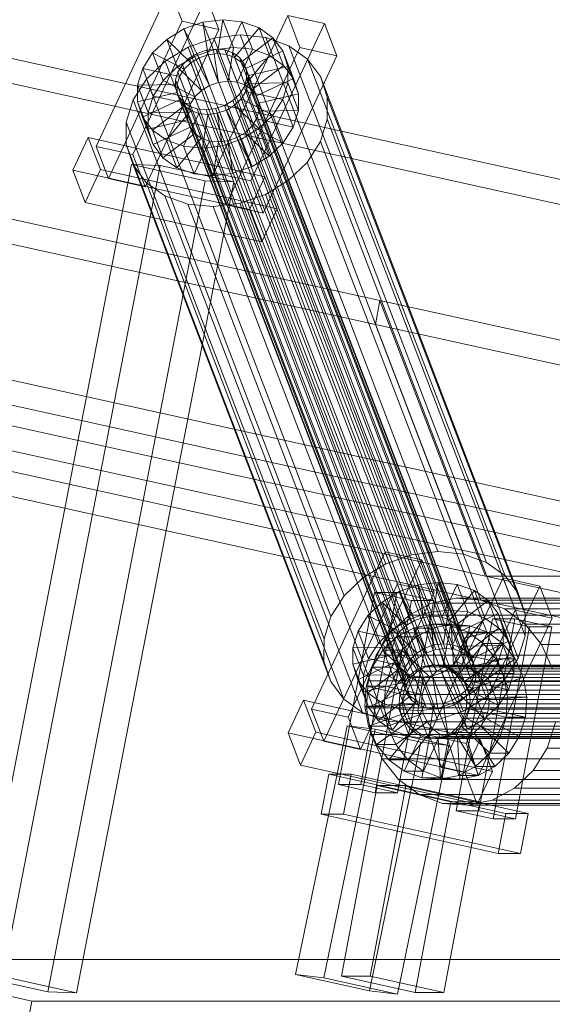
# Model space of a CAD drawing. Header units: millimetres. Extents: x -4738 to 65662, y -68080 to 6847.
# Tile 831 of 1056: x 19285 to 19415, y 2278 to 2519. Entities that reach past the tile are written whole.
import ezdxf

# ---------------------------------------------------------------- set-up
doc = ezdxf.new("R2010")
doc.units = ezdxf.units.MM
doc.layers.add('COTAS_P', color=1, linetype='Continuous', lineweight=0)
doc.layers.add('lateral_C10', color=7, linetype='Continuous', lineweight=0)
doc.dimstyles.new('R19_100', dxfattribs={"dimtxt": 250, "dimasz": 150, "dimexe": 150, "dimexo": 80, "dimgap": 100, "dimtad": 1, "dimtih": 1, "dimtoh": 1, "dimdsep": 46, "dimcen": 0.09, "dimadec": 0, "dimazin": 0, "dimtfac": 1, "dimtdec": 4, "dimtofl": 0, "dimtmove": 0, "dimatfit": 3, "dimfxl": 1, "dimtolj": 1, "dimtzin": 0, "dimarcsym": 0})

# ---------------------------------------------------------------- blocks, each defined once
blk = doc.blocks.new('DIM_R31_4')
at = {"layer": 'COTAS_P'}
for p, q in [((15248.37, 1279.09), (24311.82, 4109.09)), ((24311.82, 4109.09), (24155.23, 4107.34)), ((24311.82, 4109.09), (24182.05, 4021.43)), ((24580.07, 3250), (24311.82, 4109.09)), ((15248.37, 1279.09), (15378.14, 1366.76)), ((15248.37, 1279.09), (15404.97, 1280.85)), ((15516.62, 420), (15248.37, 1279.09))]:
    blk.add_line(p, q, dxfattribs=at)
blk.add_text('9495 P', height=250, rotation=17.3406, dxfattribs=at).set_placement((19750.29, 2789.55))

msp = doc.modelspace()

# ---------------------------------------------------------------- linework, layer by layer
at = {"layer": 'lateral_C10'}
for p, q in [((19373.178, 2449.878), (18967.236, 2539.411)), ((19145.65, 2539.411), (19551.593, 2449.878)), ((18966.137, 2533.531), (19372.079, 2443.998)), ((19550.494, 2443.998), (19144.551, 2533.531)), ((19321.756, 2526.092), (19303.716, 2487.577)), ((19324.767, 2518.222), (19321.756, 2526.092)), ((19312.729, 2485.572), (19330.77, 2524.087)), ((19330.77, 2524.087), (19333.781, 2516.218)), ((19350.601, 2519.677), (19332.56, 2481.161)), ((19353.611, 2511.807), (19350.601, 2519.677)), ((19350.601, 2519.677), (19359.615, 2517.672)), ((19306.726, 2479.707), (19324.767, 2518.222)), ((19333.781, 2516.218), (19315.74, 2477.702)), ((19320.995, 2513.786), (19325.195, 2516.338)), ((19333.781, 2516.218), (19324.767, 2518.222)), ((19325.195, 2516.338), (19329.877, 2517.972)), ((19325.195, 2516.338), (19328.912, 2509.247)), ((19327.776, 2509.593), (19325.195, 2516.338)), ((19329.877, 2517.972), (19334.721, 2518.577)), ((19329.877, 2517.972), (19331.129, 2510.021)), ((19332.458, 2511.227), (19329.877, 2517.972)), ((19334.721, 2518.577), (19333.424, 2510.307)), ((19337.302, 2511.831), (19334.721, 2518.577)), ((19334.721, 2518.577), (19339.397, 2518.11)), ((19339.397, 2518.11), (19335.639, 2510.086)), ((19343.586, 2516.605), (19337.623, 2509.373)), ((19341.978, 2511.365), (19339.397, 2518.11)), ((19339.397, 2518.11), (19343.586, 2516.605)), ((19341.574, 2479.157), (19359.615, 2517.672)), ((19346.167, 2509.859), (19343.586, 2516.605)), ((19343.586, 2516.605), (19347.004, 2514.163)), ((19359.615, 2517.672), (19362.625, 2509.802)), ((19326.258, 2511.883), (19332.517, 2514.067)), ((19332.517, 2514.067), (19338.992, 2514.875)), ((19380.9, 2387.593), (19332.517, 2514.067)), ((19338.992, 2514.875), (19345.243, 2514.252)), ((19387.375, 2388.401), (19338.992, 2514.875)), ((19347.004, 2514.163), (19339.242, 2508.216)), ((19345.243, 2514.252), (19350.844, 2512.239)), ((19393.626, 2387.777), (19345.243, 2514.252)), ((19349.584, 2507.418), (19347.004, 2514.163)), ((19347.004, 2514.163), (19349.416, 2510.951)), ((19317.561, 2510.49), (19320.995, 2513.786)), ((19320.642, 2508.471), (19326.258, 2511.883)), ((19320.995, 2513.786), (19326.922, 2508.038)), ((19323.575, 2507.041), (19320.995, 2513.786)), ((19374.641, 2385.408), (19326.258, 2511.883)), ((19330.699, 2511.145), (19332.994, 2511.431)), ((19337.302, 2511.831), (19332.458, 2511.227)), ((19332.994, 2511.431), (19335.209, 2511.21)), ((19389.118, 2364.721), (19332.994, 2511.431)), ((19335.57, 2473.292), (19353.611, 2511.807)), ((19336.004, 2503.562), (19337.302, 2511.831)), ((19341.978, 2511.365), (19337.302, 2511.831)), ((19350.844, 2512.239), (19355.412, 2508.975)), ((19399.227, 2385.765), (19350.844, 2512.239)), ((19362.625, 2509.802), (19353.611, 2511.807)), ((19315.13, 2506.674), (19317.561, 2510.49)), ((19317.561, 2510.49), (19325.295, 2506.476)), ((19320.142, 2503.744), (19317.561, 2510.49)), ((19327.776, 2509.593), (19323.575, 2507.041)), ((19324.865, 2507.601), (19326.492, 2509.162)), ((19326.492, 2509.162), (19328.481, 2510.371)), ((19382.616, 2362.452), (19326.492, 2509.162)), ((19328.912, 2509.247), (19326.922, 2508.038)), ((19332.458, 2511.227), (19327.776, 2509.593)), ((19331.492, 2502.502), (19327.776, 2509.593)), ((19328.481, 2510.371), (19330.699, 2511.145)), ((19384.606, 2363.661), (19328.481, 2510.371)), ((19331.129, 2510.021), (19328.912, 2509.247)), ((19328.912, 2509.247), (19331.492, 2502.502)), ((19386.824, 2364.435), (19330.699, 2511.145)), ((19333.424, 2510.307), (19331.129, 2510.021)), ((19331.129, 2510.021), (19333.71, 2503.275)), ((19333.71, 2503.275), (19332.458, 2511.227)), ((19333.424, 2510.307), (19336.004, 2503.562)), ((19335.639, 2510.086), (19333.424, 2510.307)), ((19335.209, 2511.21), (19337.193, 2510.497)), ((19391.333, 2364.5), (19335.209, 2511.21)), ((19335.639, 2510.086), (19338.219, 2503.341)), ((19337.623, 2509.373), (19335.639, 2510.086)), ((19337.193, 2510.497), (19338.812, 2509.341)), ((19393.317, 2363.787), (19337.193, 2510.497)), ((19337.623, 2509.373), (19340.203, 2502.628)), ((19339.242, 2508.216), (19337.623, 2509.373)), ((19338.219, 2503.341), (19341.978, 2511.365)), ((19338.812, 2509.341), (19339.954, 2507.819)), ((19394.936, 2362.63), (19338.812, 2509.341)), ((19340.203, 2502.628), (19346.167, 2509.859)), ((19349.416, 2510.951), (19340.384, 2506.695)), ((19346.167, 2509.859), (19341.978, 2511.365)), ((19362.625, 2509.802), (19344.584, 2471.287)), ((19349.584, 2507.418), (19346.167, 2509.859)), ((19351.996, 2504.206), (19349.416, 2510.951)), ((19349.416, 2510.951), (19350.658, 2507.189)), ((19355.412, 2508.975), (19358.636, 2504.682)), ((19403.795, 2382.501), (19355.412, 2508.975)), ((19313.865, 2502.598), (19315.13, 2506.674)), ((19324.144, 2504.669), (19315.13, 2506.674)), ((19315.13, 2506.674), (19317.71, 2499.928)), ((19316.052, 2504.064), (19320.642, 2508.471)), ((19323.575, 2507.041), (19320.142, 2503.744)), ((19369.025, 2381.997), (19320.642, 2508.471)), ((19329.502, 2501.293), (19323.575, 2507.041)), ((19323.713, 2505.793), (19324.865, 2507.601)), ((19380.99, 2360.89), (19324.865, 2507.601)), ((19326.922, 2508.038), (19325.295, 2506.476)), ((19326.922, 2508.038), (19329.502, 2501.293)), ((19339.242, 2508.216), (19341.822, 2501.471)), ((19340.384, 2506.695), (19339.242, 2508.216)), ((19339.954, 2507.819), (19340.543, 2506.037)), ((19396.079, 2361.109), (19339.954, 2507.819)), ((19340.384, 2506.695), (19342.965, 2499.95)), ((19340.973, 2504.913), (19340.384, 2506.695)), ((19350.658, 2507.189), (19340.973, 2504.913)), ((19341.822, 2501.471), (19349.584, 2507.418)), ((19351.996, 2504.206), (19349.584, 2507.418)), ((19350.658, 2507.189), (19350.647, 2503.131)), ((19353.239, 2500.443), (19350.658, 2507.189)), ((19323.114, 2503.863), (19323.713, 2505.793)), ((19324.144, 2504.669), (19323.544, 2502.738)), ((19323.713, 2505.793), (19379.838, 2359.083)), ((19325.295, 2506.476), (19324.144, 2504.669)), ((19326.724, 2497.924), (19324.144, 2504.669)), ((19325.295, 2506.476), (19327.876, 2499.731)), ((19340.543, 2506.037), (19340.537, 2504.115)), ((19396.667, 2359.327), (19340.543, 2506.037)), ((19340.968, 2502.991), (19340.973, 2504.913)), ((19340.973, 2504.913), (19343.553, 2498.167)), ((19342.965, 2499.95), (19351.996, 2504.206)), ((19353.239, 2500.443), (19351.996, 2504.206)), ((19358.636, 2504.682), (19360.298, 2499.651)), ((19407.019, 2378.207), (19358.636, 2504.682)), ((19312.801, 2498.963), (19316.052, 2504.064)), ((19313.854, 2498.541), (19313.865, 2502.598)), ((19313.865, 2502.598), (19323.544, 2502.738)), ((19316.445, 2495.853), (19313.865, 2502.598)), ((19364.435, 2377.59), (19316.052, 2504.064)), ((19320.142, 2503.744), (19317.71, 2499.928)), ((19327.876, 2499.731), (19320.142, 2503.744)), ((19323.109, 2501.941), (19323.114, 2503.863)), ((19323.698, 2500.158), (19323.109, 2501.941)), ((19379.233, 2355.23), (19323.109, 2501.941)), ((19379.239, 2357.152), (19323.114, 2503.863)), ((19323.544, 2502.738), (19323.539, 2500.816)), ((19323.544, 2502.738), (19326.125, 2495.993)), ((19329.502, 2501.293), (19331.492, 2502.502)), ((19331.492, 2502.502), (19333.71, 2503.275)), ((19333.71, 2503.275), (19336.004, 2503.562)), ((19336.004, 2503.562), (19338.219, 2503.341)), ((19338.219, 2503.341), (19340.203, 2502.628)), ((19339.938, 2502.184), (19338.786, 2500.377)), ((19340.537, 2504.115), (19339.938, 2502.184)), ((19396.063, 2355.474), (19339.938, 2502.184)), ((19340.203, 2502.628), (19341.822, 2501.471)), ((19340.368, 2501.06), (19340.968, 2502.991)), ((19396.662, 2357.405), (19340.537, 2504.115)), ((19350.647, 2503.131), (19340.968, 2502.991)), ((19340.968, 2502.991), (19343.548, 2496.246)), ((19350.647, 2503.131), (19349.382, 2499.056)), ((19353.227, 2496.386), (19350.647, 2503.131)), ((19313.854, 2498.541), (19323.539, 2500.816)), ((19317.71, 2499.928), (19316.445, 2495.853)), ((19317.71, 2499.928), (19326.724, 2497.924)), ((19323.539, 2500.816), (19324.128, 2499.034)), ((19323.539, 2500.816), (19326.119, 2494.071)), ((19324.84, 2498.637), (19323.698, 2500.158)), ((19379.822, 2353.448), (19323.698, 2500.158)), ((19326.724, 2497.924), (19327.876, 2499.731)), ((19327.876, 2499.731), (19329.502, 2501.293)), ((19338.786, 2500.377), (19337.16, 2498.815)), ((19394.911, 2353.666), (19338.786, 2500.377)), ((19339.217, 2499.253), (19340.368, 2501.06)), ((19349.382, 2499.056), (19340.368, 2501.06)), ((19340.368, 2501.06), (19342.949, 2494.315)), ((19341.822, 2501.471), (19342.965, 2499.95)), ((19342.965, 2499.95), (19343.553, 2498.167)), ((19343.553, 2498.167), (19353.239, 2500.443)), ((19353.227, 2496.386), (19353.239, 2500.443)), ((19360.298, 2499.651), (19360.282, 2494.227)), ((19408.681, 2373.177), (19360.298, 2499.651)), ((19311.111, 2493.514), (19312.801, 2498.963)), ((19312.801, 2498.963), (19361.184, 2372.488)), ((19315.096, 2494.778), (19313.854, 2498.541)), ((19316.434, 2491.795), (19313.854, 2498.541)), ((19315.096, 2494.778), (19324.128, 2499.034)), ((19317.508, 2491.566), (19325.27, 2497.513)), ((19324.128, 2499.034), (19325.27, 2497.513)), ((19324.128, 2499.034), (19326.708, 2492.289)), ((19326.459, 2497.48), (19324.84, 2498.637)), ((19380.965, 2351.926), (19324.84, 2498.637)), ((19325.27, 2497.513), (19326.889, 2496.356)), ((19325.27, 2497.513), (19327.851, 2490.767)), ((19326.125, 2495.993), (19326.724, 2497.924)), ((19328.443, 2496.767), (19326.459, 2497.48)), ((19382.583, 2350.77), (19326.459, 2497.48)), ((19335.17, 2497.607), (19332.953, 2496.833)), ((19337.16, 2498.815), (19335.17, 2497.607)), ((19391.295, 2350.896), (19335.17, 2497.607)), ((19335.6, 2496.482), (19337.59, 2497.691)), ((19393.285, 2352.105), (19337.16, 2498.815)), ((19337.59, 2497.691), (19339.217, 2499.253)), ((19343.517, 2491.943), (19337.59, 2497.691)), ((19337.59, 2497.691), (19340.171, 2490.946)), ((19346.95, 2495.239), (19339.217, 2499.253)), ((19339.217, 2499.253), (19341.797, 2492.507)), ((19343.553, 2498.167), (19343.548, 2496.246)), ((19349.382, 2499.056), (19346.95, 2495.239)), ((19351.963, 2492.31), (19349.382, 2499.056)), ((19317.508, 2491.566), (19315.096, 2494.778)), ((19317.677, 2488.032), (19315.096, 2494.778)), ((19316.445, 2495.853), (19316.434, 2491.795)), ((19326.125, 2495.993), (19316.445, 2495.853)), ((19320.926, 2489.124), (19326.889, 2496.356)), ((19325.115, 2487.619), (19328.873, 2495.643)), ((19326.119, 2494.071), (19326.125, 2495.993)), ((19326.889, 2496.356), (19328.873, 2495.643)), ((19326.889, 2496.356), (19329.469, 2489.611)), ((19330.658, 2496.546), (19328.443, 2496.767)), ((19384.568, 2350.057), (19328.443, 2496.767)), ((19328.873, 2495.643), (19331.088, 2495.422)), ((19328.873, 2495.643), (19331.454, 2488.898)), ((19329.791, 2487.153), (19331.088, 2495.422)), ((19332.953, 2496.833), (19330.658, 2496.546)), ((19386.783, 2349.836), (19330.658, 2496.546)), ((19331.088, 2495.422), (19333.383, 2495.708)), ((19331.088, 2495.422), (19333.669, 2488.677)), ((19389.077, 2350.122), (19332.953, 2496.833)), ((19333.383, 2495.708), (19335.6, 2496.482)), ((19334.635, 2487.757), (19333.383, 2495.708)), ((19333.383, 2495.708), (19335.963, 2488.963)), ((19339.317, 2489.391), (19335.6, 2496.482)), ((19335.6, 2496.482), (19338.181, 2489.737)), ((19343.548, 2496.246), (19342.949, 2494.315)), ((19346.95, 2495.239), (19343.517, 2491.943)), ((19343.548, 2496.246), (19353.227, 2496.386)), ((19349.531, 2488.494), (19346.95, 2495.239)), ((19351.963, 2492.31), (19353.227, 2496.386)), ((19311.095, 2488.09), (19311.111, 2493.514)), ((19359.494, 2367.04), (19311.111, 2493.514)), ((19326.119, 2494.071), (19316.434, 2491.795)), ((19326.708, 2492.289), (19317.677, 2488.032)), ((19326.708, 2492.289), (19326.119, 2494.071)), ((19327.851, 2490.767), (19326.708, 2492.289)), ((19341.797, 2492.507), (19340.171, 2490.946)), ((19342.949, 2494.315), (19341.797, 2492.507)), ((19341.797, 2492.507), (19349.531, 2488.494)), ((19342.949, 2494.315), (19351.963, 2492.31)), ((19349.531, 2488.494), (19351.963, 2492.31)), ((19360.282, 2494.227), (19358.592, 2488.779)), ((19408.666, 2367.753), (19360.282, 2494.227)), ((19301.763, 2489.783), (19298.005, 2481.759)), ((19304.774, 2481.913), (19301.763, 2489.783)), ((19301.763, 2489.783), (19345.03, 2480.16)), ((19316.434, 2491.795), (19317.677, 2488.032)), ((19320.926, 2489.124), (19317.508, 2491.566)), ((19320.089, 2484.821), (19317.508, 2491.566)), ((19327.851, 2490.767), (19320.089, 2484.821)), ((19329.469, 2489.611), (19327.851, 2490.767)), ((19338.181, 2489.737), (19335.963, 2488.963)), ((19340.171, 2490.946), (19338.181, 2489.737)), ((19338.181, 2489.737), (19341.897, 2482.646)), ((19343.517, 2491.943), (19339.317, 2489.391)), ((19340.171, 2490.946), (19346.098, 2485.198)), ((19346.098, 2485.198), (19343.517, 2491.943)), ((19312.729, 2485.572), (19303.716, 2487.577)), ((19303.716, 2487.577), (19306.726, 2479.707)), ((19312.757, 2483.06), (19311.095, 2488.09)), ((19359.479, 2361.616), (19311.095, 2488.09)), ((19317.677, 2488.032), (19320.089, 2484.821)), ((19325.115, 2487.619), (19320.926, 2489.124)), ((19323.506, 2482.379), (19320.926, 2489.124)), ((19329.469, 2489.611), (19323.506, 2482.379)), ((19329.791, 2487.153), (19325.115, 2487.619)), ((19327.695, 2480.874), (19325.115, 2487.619)), ((19331.454, 2488.898), (19327.695, 2480.874)), ((19331.454, 2488.898), (19329.469, 2489.611)), ((19334.635, 2487.757), (19329.791, 2487.153)), ((19333.669, 2488.677), (19331.454, 2488.898)), ((19333.669, 2488.677), (19332.371, 2480.407)), ((19335.963, 2488.963), (19333.669, 2488.677)), ((19339.317, 2489.391), (19334.635, 2487.757)), ((19337.215, 2481.012), (19334.635, 2487.757)), ((19335.963, 2488.963), (19337.215, 2481.012)), ((19341.897, 2482.646), (19339.317, 2489.391)), ((19346.098, 2485.198), (19349.531, 2488.494)), ((19358.592, 2488.779), (19355.341, 2483.677)), ((19406.975, 2362.304), (19358.592, 2488.779)), ((19315.74, 2477.702), (19312.729, 2485.572)), ((19332.371, 2480.407), (19329.791, 2487.153)), ((19341.897, 2482.646), (19346.098, 2485.198)), ((19312.391, 2483.166), (19273.877, 2284.666)), ((19280.863, 2284.416), (19319.376, 2482.917)), ((19312.391, 2483.166), (19330.427, 2479.157)), ((19319.376, 2482.917), (19312.391, 2483.166)), ((19315.981, 2478.767), (19312.757, 2483.06)), ((19361.14, 2356.585), (19312.757, 2483.06)), ((19337.413, 2478.907), (19319.376, 2482.917)), ((19320.089, 2484.821), (19323.506, 2482.379)), ((19337.215, 2481.012), (19341.897, 2482.646)), ((19355.341, 2483.677), (19350.751, 2479.27)), ((19403.724, 2357.203), (19355.341, 2483.677)), ((19341.271, 2472.136), (19298.005, 2481.759)), ((19298.005, 2481.759), (19301.015, 2473.889)), ((19301.015, 2473.889), (19304.774, 2481.913)), ((19348.04, 2472.291), (19304.774, 2481.913)), ((19323.506, 2482.379), (19327.695, 2480.874)), ((19327.695, 2480.874), (19332.371, 2480.407)), ((19332.371, 2480.407), (19337.215, 2481.012)), ((19341.574, 2479.157), (19332.56, 2481.161)), ((19332.56, 2481.161), (19335.57, 2473.292)), ((19341.271, 2472.136), (19345.03, 2480.16)), ((19345.03, 2480.16), (19348.04, 2472.291)), ((19291.913, 2280.656), (19330.427, 2479.157)), ((19298.899, 2280.406), (19337.413, 2478.907)), ((19306.726, 2479.707), (19315.74, 2477.702)), ((19320.55, 2475.502), (19315.981, 2478.767)), ((19364.364, 2352.292), (19315.981, 2478.767)), ((19330.427, 2479.157), (19337.413, 2478.907)), ((19344.584, 2471.287), (19341.574, 2479.157)), ((19350.751, 2479.27), (19345.135, 2475.859)), ((19399.134, 2352.796), (19350.751, 2479.27)), ((19326.15, 2473.49), (19320.55, 2475.502)), ((19368.933, 2349.028), (19320.55, 2475.502)), ((19345.135, 2475.859), (19338.877, 2473.674)), ((19393.519, 2349.384), (19345.135, 2475.859)), ((19301.015, 2473.889), (19344.282, 2464.267)), ((19332.401, 2472.866), (19326.15, 2473.49)), ((19374.533, 2347.015), (19326.15, 2473.49)), ((19338.877, 2473.674), (19332.401, 2472.866)), ((19380.784, 2346.392), (19332.401, 2472.866)), ((19335.57, 2473.292), (19344.584, 2471.287)), ((19387.26, 2347.2), (19338.877, 2473.674)), ((19398.983, 2382.425), (18993.04, 2471.958)), ((19449.78, 2382.425), (19043.837, 2471.958)), ((19500.577, 2382.425), (19094.635, 2471.958)), ((19344.282, 2464.267), (19341.271, 2472.136)), ((19348.04, 2472.291), (19344.282, 2464.267)), ((18991.941, 2466.078), (19397.884, 2376.545)), ((19042.738, 2466.078), (19448.681, 2376.545)), ((19093.536, 2466.078), (19499.478, 2376.545)), ((19373.178, 2449.878), (19372.079, 2443.998)), ((19779.121, 2360.345), (19373.178, 2449.878)), ((19373.178, 2449.878), (19398.983, 2382.425)), ((19397.884, 2376.545), (19372.079, 2443.998)), ((19372.079, 2443.998), (19778.022, 2354.465)), ((19374.44, 2388.375), (19356.399, 2349.86)), ((19365.413, 2347.855), (19383.454, 2386.37)), ((19377.451, 2380.506), (19374.44, 2388.375)), ((19374.44, 2388.375), (19383.454, 2386.37)), ((19380.9, 2387.593), (19374.641, 2385.408)), ((19387.375, 2388.401), (19380.9, 2387.593)), ((19383.454, 2386.37), (19386.465, 2378.501)), ((19393.626, 2387.777), (19387.375, 2388.401)), ((19399.227, 2385.765), (19393.626, 2387.777)), ((19374.641, 2385.408), (19369.025, 2381.997)), ((19403.795, 2382.501), (19399.227, 2385.765)), ((19369.025, 2381.997), (19364.435, 2377.59)), ((19403.285, 2381.96), (19385.244, 2343.445)), ((19804.925, 2292.892), (19398.983, 2382.425)), ((19398.983, 2382.425), (19449.78, 2382.425)), ((19406.295, 2374.09), (19403.285, 2381.96)), ((19403.285, 2381.96), (19412.298, 2379.955)), ((19407.019, 2378.207), (19403.795, 2382.501)), ((19359.41, 2341.991), (19377.451, 2380.506)), ((19386.465, 2378.501), (19377.451, 2380.506)), ((19377.879, 2378.622), (19382.561, 2380.255)), ((19382.561, 2380.255), (19387.405, 2380.86)), ((19382.561, 2380.255), (19383.813, 2372.304)), ((19385.141, 2373.51), (19382.561, 2380.255)), ((19387.405, 2380.86), (19386.108, 2372.59)), ((19389.985, 2374.114), (19387.405, 2380.86)), ((19387.405, 2380.86), (19392.081, 2380.393)), ((19392.081, 2380.393), (19388.322, 2372.369)), ((19396.27, 2378.888), (19390.307, 2371.656)), ((19394.661, 2373.648), (19392.081, 2380.393)), ((19392.081, 2380.393), (19396.27, 2378.888)), ((19394.258, 2341.44), (19412.298, 2379.955)), ((19398.851, 2372.143), (19396.27, 2378.888)), ((19396.27, 2378.888), (19399.687, 2376.446)), ((19412.298, 2379.955), (19415.309, 2372.086)), ((19364.435, 2377.59), (19361.184, 2372.488)), ((19371.86, 2378.403), (19363.002, 2331.378)), ((19386.465, 2378.501), (19368.424, 2339.986)), ((19368.473, 2331.378), (19377.331, 2378.403)), ((19377.331, 2378.403), (19371.86, 2378.403)), ((19371.86, 2378.403), (19380.878, 2376.399)), ((19373.679, 2376.069), (19377.879, 2378.622)), ((19386.349, 2376.399), (19377.331, 2378.403)), ((19377.879, 2378.622), (19381.595, 2371.53)), ((19380.46, 2371.876), (19377.879, 2378.622)), ((19385.803, 2375.757), (19391.795, 2377.015)), ((19391.795, 2377.015), (19397.884, 2376.545)), ((19493.39, 2377.015), (19391.795, 2377.015)), ((19399.687, 2376.446), (19391.925, 2370.5)), ((19448.681, 2376.545), (19397.884, 2376.545)), ((19397.884, 2376.545), (19803.826, 2287.012)), ((19397.884, 2376.545), (19403.652, 2374.379)), ((19499.478, 2376.545), (19397.884, 2376.545)), ((19402.268, 2369.701), (19399.687, 2376.446)), ((19399.687, 2376.446), (19402.099, 2373.235)), ((19408.681, 2373.177), (19407.019, 2378.207)), ((19370.245, 2372.773), (19373.679, 2376.069)), ((19372.02, 2329.373), (19380.878, 2376.399)), ((19373.679, 2376.069), (19379.606, 2370.321)), ((19376.259, 2369.324), (19373.679, 2376.069)), ((19386.349, 2376.399), (19377.491, 2329.373)), ((19380.314, 2372.857), (19385.803, 2375.757)), ((19380.878, 2376.399), (19386.349, 2376.399)), ((19389.985, 2374.114), (19385.141, 2373.51)), ((19487.397, 2375.757), (19385.803, 2375.757)), ((19388.254, 2335.575), (19406.295, 2374.09)), ((19388.688, 2365.845), (19389.985, 2374.114)), ((19394.661, 2373.648), (19389.985, 2374.114)), ((19403.652, 2374.379), (19408.709, 2370.665)), ((19505.247, 2374.379), (19403.652, 2374.379)), ((19415.309, 2372.086), (19406.295, 2374.09)), ((19361.184, 2372.488), (19359.494, 2367.04)), ((19367.813, 2368.957), (19370.245, 2372.773)), ((19370.245, 2372.773), (19377.979, 2368.76)), ((19372.826, 2366.028), (19370.245, 2372.773)), ((19375.703, 2368.512), (19380.314, 2372.857)), ((19380.46, 2371.876), (19376.259, 2369.324)), ((19481.909, 2372.857), (19380.314, 2372.857)), ((19385.141, 2373.51), (19380.46, 2371.876)), ((19384.176, 2364.785), (19380.46, 2371.876)), ((19383.813, 2372.304), (19381.595, 2371.53)), ((19386.108, 2372.59), (19383.813, 2372.304)), ((19383.813, 2372.304), (19386.393, 2365.559)), ((19386.393, 2365.559), (19385.141, 2373.51)), ((19386.108, 2372.59), (19388.688, 2365.845)), ((19388.322, 2372.369), (19386.108, 2372.59)), ((19388.322, 2372.369), (19390.903, 2365.624)), ((19390.307, 2371.656), (19388.322, 2372.369)), ((19390.307, 2371.656), (19392.887, 2364.911)), ((19391.925, 2370.5), (19390.307, 2371.656)), ((19390.903, 2365.624), (19394.661, 2373.648)), ((19400.718, 2371.988), (19391.86, 2324.963)), ((19392.887, 2364.911), (19398.851, 2372.143)), ((19402.099, 2373.235), (19393.068, 2368.978)), ((19398.851, 2372.143), (19394.661, 2373.648)), ((19415.309, 2372.086), (19397.268, 2333.57)), ((19397.331, 2324.963), (19406.188, 2371.988)), ((19402.268, 2369.701), (19398.851, 2372.143)), ((19406.188, 2371.988), (19400.718, 2371.988)), ((19400.718, 2371.988), (19409.736, 2369.983)), ((19404.68, 2366.489), (19402.099, 2373.235)), ((19402.099, 2373.235), (19403.342, 2369.472)), ((19415.207, 2369.983), (19406.188, 2371.988)), ((19408.666, 2367.753), (19408.681, 2373.177)), ((19376.259, 2369.324), (19372.826, 2366.028)), ((19382.186, 2363.576), (19376.259, 2369.324)), ((19377.308, 2367.516), (19381.414, 2369.685)), ((19379.606, 2370.321), (19377.979, 2368.76)), ((19381.595, 2371.53), (19379.606, 2370.321)), ((19379.606, 2370.321), (19382.186, 2363.576)), ((19381.414, 2369.685), (19385.896, 2370.626)), ((19381.414, 2369.685), (19384.325, 2360.198)), ((19386.103, 2369.685), (19381.414, 2369.685)), ((19381.595, 2371.53), (19384.176, 2364.785)), ((19386.103, 2369.685), (19381.997, 2367.516)), ((19385.896, 2370.626), (19386.448, 2360.644)), ((19390.585, 2370.626), (19385.896, 2370.626)), ((19385.896, 2370.626), (19390.451, 2370.274)), ((19390.585, 2370.626), (19386.103, 2369.685)), ((19389.014, 2360.198), (19386.103, 2369.685)), ((19390.451, 2370.274), (19388.605, 2360.478)), ((19395.14, 2370.274), (19390.451, 2370.274)), ((19390.451, 2370.274), (19394.766, 2368.654)), ((19391.137, 2360.644), (19390.585, 2370.626)), ((19395.14, 2370.274), (19390.585, 2370.626)), ((19391.925, 2370.5), (19394.506, 2363.754)), ((19393.068, 2368.978), (19391.925, 2370.5)), ((19393.294, 2360.478), (19395.14, 2370.274)), ((19403.342, 2369.472), (19393.657, 2367.196)), ((19394.506, 2363.754), (19402.268, 2369.701)), ((19399.455, 2368.654), (19395.14, 2370.274)), ((19400.878, 2322.958), (19409.736, 2369.983)), ((19404.68, 2366.489), (19402.268, 2369.701)), ((19403.342, 2369.472), (19403.331, 2365.414)), ((19405.923, 2362.727), (19403.342, 2369.472)), ((19415.207, 2369.983), (19406.349, 2322.958)), ((19408.709, 2370.665), (19412.708, 2365.655)), ((19510.303, 2370.665), (19408.709, 2370.665)), ((19409.736, 2369.983), (19415.207, 2369.983)), ((19359.494, 2367.04), (19359.479, 2361.616)), ((19366.549, 2364.881), (19367.813, 2368.957)), ((19376.827, 2366.952), (19367.813, 2368.957)), ((19367.813, 2368.957), (19370.394, 2362.212)), ((19372.284, 2363.019), (19375.703, 2368.512)), ((19373.859, 2364.266), (19377.308, 2367.516)), ((19477.298, 2368.512), (19375.703, 2368.512)), ((19376.827, 2366.952), (19376.228, 2365.022)), ((19377.979, 2368.76), (19376.827, 2366.952)), ((19379.408, 2360.207), (19376.827, 2366.952)), ((19377.308, 2367.516), (19382.38, 2359.171)), ((19381.997, 2367.516), (19377.308, 2367.516)), ((19377.979, 2368.76), (19380.56, 2362.014)), ((19381.997, 2367.516), (19378.548, 2364.266)), ((19387.069, 2359.171), (19381.997, 2367.516)), ((19394.766, 2368.654), (19390.649, 2359.71)), ((19393.068, 2368.978), (19395.648, 2362.233)), ((19393.657, 2367.196), (19393.068, 2368.978)), ((19393.651, 2365.274), (19393.657, 2367.196)), ((19393.657, 2367.196), (19396.237, 2360.451)), ((19399.455, 2368.654), (19394.766, 2368.654)), ((19394.766, 2368.654), (19398.548, 2365.876)), ((19395.338, 2359.71), (19399.455, 2368.654)), ((19403.237, 2365.876), (19399.455, 2368.654)), ((19406.975, 2362.304), (19408.666, 2367.753)), ((19366.537, 2360.824), (19366.549, 2364.881)), ((19366.549, 2364.881), (19376.228, 2365.022)), ((19369.129, 2358.136), (19366.549, 2364.881)), ((19372.826, 2366.028), (19370.394, 2362.212)), ((19380.56, 2362.014), (19372.826, 2366.028)), ((19376.228, 2365.022), (19376.223, 2363.1)), ((19376.228, 2365.022), (19378.809, 2358.276)), ((19382.186, 2363.576), (19384.176, 2364.785)), ((19384.176, 2364.785), (19386.393, 2365.559)), ((19386.824, 2364.435), (19384.606, 2363.661)), ((19386.393, 2365.559), (19388.688, 2365.845)), ((19389.118, 2364.721), (19386.824, 2364.435)), ((19388.688, 2365.845), (19390.903, 2365.624)), ((19391.333, 2364.5), (19389.118, 2364.721)), ((19390.903, 2365.624), (19392.887, 2364.911)), ((19393.317, 2363.787), (19391.333, 2364.5)), ((19398.548, 2365.876), (19392.441, 2358.394)), ((19392.887, 2364.911), (19394.506, 2363.754)), ((19393.052, 2363.344), (19393.651, 2365.274)), ((19403.331, 2365.414), (19393.651, 2365.274)), ((19393.651, 2365.274), (19396.232, 2358.529)), ((19395.648, 2362.233), (19404.68, 2366.489)), ((19397.13, 2358.394), (19403.237, 2365.876)), ((19403.237, 2365.876), (19398.548, 2365.876)), ((19398.548, 2365.876), (19401.54, 2362.129)), ((19403.331, 2365.414), (19402.066, 2361.339)), ((19406.229, 2362.129), (19403.237, 2365.876)), ((19405.911, 2358.669), (19403.331, 2365.414)), ((19405.923, 2362.727), (19404.68, 2366.489)), ((19412.708, 2365.655), (19415.377, 2359.692)), ((19514.303, 2365.655), (19412.708, 2365.655)), ((19366.537, 2360.824), (19376.223, 2363.1)), ((19370.394, 2362.212), (19369.129, 2358.136)), ((19370.29, 2356.752), (19372.284, 2363.019)), ((19370.394, 2362.212), (19379.408, 2360.207)), ((19371.301, 2360.157), (19373.859, 2364.266)), ((19473.879, 2363.019), (19372.284, 2363.019)), ((19373.859, 2364.266), (19380.746, 2357.631)), ((19378.548, 2364.266), (19373.859, 2364.266)), ((19378.548, 2364.266), (19375.99, 2360.157)), ((19376.223, 2363.1), (19376.812, 2361.317)), ((19376.223, 2363.1), (19378.803, 2356.354)), ((19385.435, 2357.631), (19378.548, 2364.266)), ((19379.408, 2360.207), (19380.56, 2362.014)), ((19380.56, 2362.014), (19382.186, 2363.576)), ((19382.616, 2362.452), (19380.99, 2360.89)), ((19384.606, 2363.661), (19382.616, 2362.452)), ((19391.9, 2361.536), (19393.052, 2363.344)), ((19402.066, 2361.339), (19393.052, 2363.344)), ((19393.052, 2363.344), (19395.633, 2356.598)), ((19394.936, 2362.63), (19393.317, 2363.787)), ((19401.54, 2362.129), (19393.858, 2356.619)), ((19394.506, 2363.754), (19395.648, 2362.233)), ((19396.079, 2361.109), (19394.936, 2362.63)), ((19395.648, 2362.233), (19396.237, 2360.451)), ((19396.237, 2360.451), (19405.923, 2362.727)), ((19398.547, 2356.619), (19406.229, 2362.129)), ((19406.229, 2362.129), (19401.54, 2362.129)), ((19401.54, 2362.129), (19403.536, 2357.669)), ((19403.724, 2357.203), (19406.975, 2362.304)), ((19405.911, 2358.669), (19405.923, 2362.727)), ((19408.225, 2357.669), (19406.229, 2362.129)), ((19359.479, 2361.616), (19361.14, 2356.585)), ((19367.78, 2357.061), (19366.537, 2360.824)), ((19369.118, 2354.079), (19366.537, 2360.824)), ((19367.78, 2357.061), (19376.812, 2361.317)), ((19369.81, 2355.469), (19371.301, 2360.157)), ((19370.192, 2353.849), (19377.954, 2359.796)), ((19371.301, 2360.157), (19379.535, 2355.685)), ((19375.99, 2360.157), (19371.301, 2360.157)), ((19375.99, 2360.157), (19374.499, 2355.469)), ((19384.224, 2355.685), (19375.99, 2360.157)), ((19376.812, 2361.317), (19377.954, 2359.796)), ((19376.812, 2361.317), (19379.392, 2354.572)), ((19377.954, 2359.796), (19379.573, 2358.639)), ((19377.954, 2359.796), (19380.535, 2353.051)), ((19378.809, 2358.276), (19379.408, 2360.207)), ((19380.99, 2360.89), (19379.838, 2359.083)), ((19381.598, 2359.171), (19383.543, 2360.198)), ((19384.325, 2360.198), (19382.38, 2359.171)), ((19383.543, 2360.198), (19385.667, 2360.644)), ((19499.205, 2360.198), (19383.543, 2360.198)), ((19386.448, 2360.644), (19384.325, 2360.198)), ((19384.325, 2360.198), (19389.014, 2360.198)), ((19385.667, 2360.644), (19387.824, 2360.478)), ((19501.328, 2360.644), (19385.667, 2360.644)), ((19386.448, 2360.644), (19391.137, 2360.644)), ((19388.605, 2360.478), (19386.448, 2360.644)), ((19387.069, 2359.171), (19389.014, 2360.198)), ((19387.824, 2360.478), (19389.868, 2359.71)), ((19503.486, 2360.478), (19387.824, 2360.478)), ((19388.284, 2358.766), (19390.274, 2359.974)), ((19388.605, 2360.478), (19393.294, 2360.478)), ((19390.649, 2359.71), (19388.605, 2360.478)), ((19389.014, 2360.198), (19391.137, 2360.644)), ((19389.868, 2359.71), (19391.659, 2358.394)), ((19505.53, 2359.71), (19389.868, 2359.71)), ((19390.274, 2359.974), (19391.9, 2361.536)), ((19396.201, 2354.226), (19390.274, 2359.974)), ((19390.274, 2359.974), (19392.855, 2353.229)), ((19390.649, 2359.71), (19395.338, 2359.71)), ((19392.441, 2358.394), (19390.649, 2359.71)), ((19391.137, 2360.644), (19393.294, 2360.478)), ((19399.634, 2357.523), (19391.9, 2361.536)), ((19391.9, 2361.536), (19394.481, 2354.791)), ((19393.294, 2360.478), (19395.338, 2359.71)), ((19395.338, 2359.71), (19397.13, 2358.394)), ((19396.667, 2359.327), (19396.079, 2361.109)), ((19396.237, 2360.451), (19396.232, 2358.529)), ((19402.066, 2361.339), (19399.634, 2357.523)), ((19404.647, 2354.593), (19402.066, 2361.339)), ((19369.129, 2358.136), (19369.118, 2354.079)), ((19378.809, 2358.276), (19369.129, 2358.136)), ((19373.609, 2351.408), (19379.573, 2358.639)), ((19377.799, 2349.902), (19381.557, 2357.926)), ((19378.753, 2355.685), (19379.964, 2357.631)), ((19378.803, 2356.354), (19378.809, 2358.276)), ((19379.239, 2357.152), (19379.233, 2355.23)), ((19379.838, 2359.083), (19379.239, 2357.152)), ((19380.746, 2357.631), (19379.535, 2355.685)), ((19379.573, 2358.639), (19381.557, 2357.926)), ((19379.573, 2358.639), (19382.153, 2351.894)), ((19379.964, 2357.631), (19381.598, 2359.171)), ((19495.626, 2357.631), (19379.964, 2357.631)), ((19382.38, 2359.171), (19380.746, 2357.631)), ((19380.746, 2357.631), (19385.435, 2357.631)), ((19381.557, 2357.926), (19383.772, 2357.705)), ((19381.557, 2357.926), (19384.138, 2351.181)), ((19497.26, 2359.171), (19381.598, 2359.171)), ((19382.38, 2359.171), (19387.069, 2359.171)), ((19382.475, 2349.436), (19383.772, 2357.705)), ((19383.772, 2357.705), (19386.067, 2357.992)), ((19383.772, 2357.705), (19386.352, 2350.96)), ((19384.224, 2355.685), (19385.435, 2357.631)), ((19385.435, 2357.631), (19387.069, 2359.171)), ((19386.067, 2357.992), (19388.284, 2358.766)), ((19387.319, 2350.04), (19386.067, 2357.992)), ((19386.067, 2357.992), (19388.647, 2351.246)), ((19392, 2351.674), (19388.284, 2358.766)), ((19388.284, 2358.766), (19390.865, 2352.02)), ((19391.659, 2358.394), (19393.076, 2356.619)), ((19507.321, 2358.394), (19391.659, 2358.394)), ((19392.441, 2358.394), (19397.13, 2358.394)), ((19393.858, 2356.619), (19392.441, 2358.394)), ((19403.536, 2357.669), (19394.804, 2354.506)), ((19396.232, 2358.529), (19395.633, 2356.598)), ((19396.063, 2355.474), (19396.662, 2357.405)), ((19399.634, 2357.523), (19396.201, 2354.226)), ((19396.232, 2358.529), (19405.911, 2358.669)), ((19396.662, 2357.405), (19396.667, 2359.327)), ((19397.13, 2358.394), (19398.547, 2356.619)), ((19399.134, 2352.796), (19403.724, 2357.203)), ((19399.493, 2354.506), (19408.225, 2357.669)), ((19402.215, 2350.777), (19399.634, 2357.523)), ((19408.225, 2357.669), (19403.536, 2357.669)), ((19403.536, 2357.669), (19404.402, 2352.799)), ((19404.647, 2354.593), (19405.911, 2358.669)), ((19409.091, 2352.799), (19408.225, 2357.669)), ((19361.14, 2356.585), (19364.364, 2352.292)), ((19370.192, 2353.849), (19367.78, 2357.061)), ((19370.361, 2350.316), (19367.78, 2357.061)), ((19378.803, 2356.354), (19369.118, 2354.079)), ((19369.486, 2350.522), (19369.81, 2355.469)), ((19378.828, 2353.465), (19369.81, 2355.469)), ((19369.81, 2355.469), (19374.499, 2355.469)), ((19369.858, 2350.138), (19370.29, 2356.752)), ((19370.29, 2356.752), (19471.885, 2356.752)), ((19374.499, 2355.469), (19374.175, 2350.522)), ((19374.499, 2355.469), (19383.517, 2353.465)), ((19378.047, 2353.465), (19378.753, 2355.685)), ((19494.415, 2355.685), (19378.753, 2355.685)), ((19379.392, 2354.572), (19378.803, 2356.354)), ((19379.535, 2355.685), (19378.828, 2353.465)), ((19379.233, 2355.23), (19379.822, 2353.448)), ((19379.535, 2355.685), (19384.224, 2355.685)), ((19383.517, 2353.465), (19384.224, 2355.685)), ((19394.481, 2354.791), (19392.855, 2353.229)), ((19393.076, 2356.619), (19394.022, 2354.506)), ((19508.738, 2356.619), (19393.076, 2356.619)), ((19393.858, 2356.619), (19398.547, 2356.619)), ((19394.804, 2354.506), (19393.858, 2356.619)), ((19395.633, 2356.598), (19394.481, 2354.791)), ((19394.481, 2354.791), (19402.215, 2350.777)), ((19394.911, 2353.666), (19396.063, 2355.474)), ((19395.633, 2356.598), (19404.647, 2354.593)), ((19398.547, 2356.619), (19399.493, 2354.506)), ((19369.118, 2354.079), (19370.361, 2350.316)), ((19373.609, 2351.408), (19370.192, 2353.849)), ((19372.773, 2347.104), (19370.192, 2353.849)), ((19379.392, 2354.572), (19370.361, 2350.316)), ((19380.535, 2353.051), (19372.773, 2347.104)), ((19377.893, 2351.121), (19378.047, 2353.465)), ((19378.047, 2353.465), (19493.708, 2353.465)), ((19378.828, 2353.465), (19378.675, 2351.121)), ((19383.517, 2353.465), (19378.828, 2353.465)), ((19380.535, 2353.051), (19379.392, 2354.572)), ((19379.822, 2353.448), (19380.965, 2351.926)), ((19382.153, 2351.894), (19380.535, 2353.051)), ((19383.364, 2351.121), (19383.517, 2353.465)), ((19392.855, 2353.229), (19390.865, 2352.02)), ((19396.201, 2354.226), (19392, 2351.674)), ((19392.855, 2353.229), (19398.781, 2347.481)), ((19393.285, 2352.105), (19394.911, 2353.666)), ((19393.519, 2349.384), (19399.134, 2352.796)), ((19394.022, 2354.506), (19394.433, 2352.199)), ((19509.684, 2354.506), (19394.022, 2354.506)), ((19394.804, 2354.506), (19399.493, 2354.506)), ((19395.214, 2352.199), (19394.804, 2354.506)), ((19404.402, 2352.799), (19395.214, 2352.199)), ((19398.781, 2347.481), (19396.201, 2354.226)), ((19399.493, 2354.506), (19399.903, 2352.199)), ((19399.903, 2352.199), (19409.091, 2352.799)), ((19402.215, 2350.777), (19404.647, 2354.593)), ((19404.402, 2352.799), (19404.079, 2347.851)), ((19409.091, 2352.799), (19404.402, 2352.799)), ((19408.768, 2347.851), (19409.091, 2352.799)), ((19354.447, 2352.066), (19350.688, 2344.042)), ((19357.457, 2344.197), (19354.447, 2352.066)), ((19354.447, 2352.066), (19397.713, 2342.443)), ((19364.364, 2352.292), (19368.933, 2349.028)), ((19369.486, 2350.522), (19378.675, 2351.121)), ((19370.352, 2345.652), (19369.486, 2350.522)), ((19374.175, 2350.522), (19369.486, 2350.522)), ((19371.016, 2343.628), (19369.858, 2350.138)), ((19471.453, 2350.138), (19369.858, 2350.138)), ((19370.361, 2350.316), (19372.773, 2347.104)), ((19377.799, 2349.902), (19373.609, 2351.408)), ((19376.19, 2344.662), (19373.609, 2351.408)), ((19383.364, 2351.121), (19374.175, 2350.522)), ((19374.175, 2350.522), (19375.041, 2345.652)), ((19382.153, 2351.894), (19376.19, 2344.662)), ((19382.475, 2349.436), (19377.799, 2349.902)), ((19380.379, 2343.157), (19377.799, 2349.902)), ((19378.304, 2348.814), (19377.893, 2351.121)), ((19493.555, 2351.121), (19377.893, 2351.121)), ((19378.675, 2351.121), (19379.085, 2348.814)), ((19378.675, 2351.121), (19383.364, 2351.121)), ((19384.138, 2351.181), (19380.379, 2343.157)), ((19380.965, 2351.926), (19382.583, 2350.77)), ((19384.138, 2351.181), (19382.153, 2351.894)), ((19387.319, 2350.04), (19382.475, 2349.436)), ((19382.583, 2350.77), (19384.568, 2350.057)), ((19383.774, 2348.814), (19383.364, 2351.121)), ((19386.352, 2350.96), (19384.138, 2351.181)), ((19384.568, 2350.057), (19386.783, 2349.836)), ((19386.352, 2350.96), (19385.055, 2342.691)), ((19388.647, 2351.246), (19386.352, 2350.96)), ((19386.783, 2349.836), (19389.077, 2350.122)), ((19392, 2351.674), (19387.319, 2350.04)), ((19389.899, 2343.295), (19387.319, 2350.04)), ((19390.865, 2352.02), (19388.647, 2351.246)), ((19388.647, 2351.246), (19389.899, 2343.295)), ((19389.077, 2350.122), (19391.295, 2350.896)), ((19390.865, 2352.02), (19394.581, 2344.929)), ((19391.295, 2350.896), (19393.285, 2352.105)), ((19394.581, 2344.929), (19392, 2351.674)), ((19394.433, 2352.199), (19394.279, 2349.856)), ((19510.094, 2352.199), (19394.433, 2352.199)), ((19395.061, 2349.856), (19395.214, 2352.199)), ((19395.214, 2352.199), (19399.903, 2352.199)), ((19398.781, 2347.481), (19402.215, 2350.777)), ((19399.903, 2352.199), (19399.75, 2349.856)), ((19365.413, 2347.855), (19356.399, 2349.86)), ((19356.399, 2349.86), (19359.41, 2341.991)), ((19368.424, 2339.986), (19365.413, 2347.855)), ((19368.933, 2349.028), (19374.533, 2347.015)), ((19370.352, 2345.652), (19379.085, 2348.814)), ((19383.774, 2348.814), (19375.041, 2345.652)), ((19379.249, 2346.701), (19378.304, 2348.814)), ((19493.965, 2348.814), (19378.304, 2348.814)), ((19379.085, 2348.814), (19380.031, 2346.701)), ((19379.085, 2348.814), (19383.774, 2348.814)), ((19385.055, 2342.691), (19382.475, 2349.436)), ((19384.72, 2346.701), (19383.774, 2348.814)), ((19387.26, 2347.2), (19393.519, 2349.384)), ((19393.573, 2347.635), (19392.361, 2345.689)), ((19393.143, 2345.689), (19394.354, 2347.635)), ((19394.279, 2349.856), (19393.573, 2347.635)), ((19509.235, 2347.635), (19393.573, 2347.635)), ((19509.941, 2349.856), (19394.279, 2349.856)), ((19394.354, 2347.635), (19395.061, 2349.856)), ((19402.587, 2343.163), (19394.354, 2347.635)), ((19394.354, 2347.635), (19399.043, 2347.635)), ((19404.079, 2347.851), (19395.061, 2349.856)), ((19395.061, 2349.856), (19399.75, 2349.856)), ((19399.043, 2347.635), (19397.832, 2345.689)), ((19399.75, 2349.856), (19399.043, 2347.635)), ((19399.043, 2347.635), (19407.276, 2343.163)), ((19399.75, 2349.856), (19408.768, 2347.851)), ((19404.079, 2347.851), (19402.587, 2343.163)), ((19408.768, 2347.851), (19404.079, 2347.851)), ((19407.276, 2343.163), (19408.768, 2347.851)), ((19365.131, 2345.732), (19352.55, 2284.904)), ((19365.131, 2345.732), (19383.167, 2341.722)), ((19372.004, 2344.918), (19365.131, 2345.732)), ((19372.349, 2341.191), (19370.352, 2345.652)), ((19375.041, 2345.652), (19370.352, 2345.652)), ((19372.349, 2341.191), (19380.031, 2346.701)), ((19372.773, 2347.104), (19376.19, 2344.662)), ((19374.533, 2347.015), (19380.784, 2346.392)), ((19375.041, 2345.652), (19377.038, 2341.191)), ((19384.72, 2346.701), (19377.038, 2341.191)), ((19380.666, 2344.926), (19379.249, 2346.701)), ((19494.911, 2346.701), (19379.249, 2346.701)), ((19380.031, 2346.701), (19381.448, 2344.926)), ((19380.031, 2346.701), (19384.72, 2346.701)), ((19380.784, 2346.392), (19387.26, 2347.2)), ((19386.137, 2344.926), (19384.72, 2346.701)), ((19392.361, 2345.689), (19390.728, 2344.15)), ((19391.509, 2344.15), (19393.143, 2345.689)), ((19508.023, 2345.689), (19392.361, 2345.689)), ((19400.03, 2339.054), (19393.143, 2345.689)), ((19393.143, 2345.689), (19397.832, 2345.689)), ((19394.581, 2344.929), (19398.781, 2347.481)), ((19397.832, 2345.689), (19396.198, 2344.15)), ((19397.832, 2345.689), (19404.719, 2339.054)), ((19416.102, 2346.568), (19414.109, 2340.301)), ((19393.955, 2334.419), (19350.688, 2344.042)), ((19350.688, 2344.042), (19353.699, 2336.173)), ((19353.699, 2336.173), (19357.457, 2344.197)), ((19400.724, 2334.574), (19357.457, 2344.197)), ((19359.423, 2284.091), (19372.004, 2344.918)), ((19373.685, 2337.665), (19371.016, 2343.628)), ((19472.61, 2343.628), (19371.016, 2343.628)), ((19390.04, 2340.908), (19372.004, 2344.918)), ((19375.341, 2337.444), (19381.448, 2344.926)), ((19376.19, 2344.662), (19380.379, 2343.157)), ((19379.123, 2334.666), (19383.24, 2343.61)), ((19386.137, 2344.926), (19380.03, 2337.444)), ((19380.379, 2343.157), (19385.055, 2342.691)), ((19382.458, 2343.61), (19380.666, 2344.926)), ((19496.328, 2344.926), (19380.666, 2344.926)), ((19381.448, 2344.926), (19383.24, 2343.61)), ((19381.448, 2344.926), (19386.137, 2344.926)), ((19384.502, 2342.843), (19382.458, 2343.61)), ((19498.12, 2343.61), (19382.458, 2343.61)), ((19383.24, 2343.61), (19385.284, 2342.843)), ((19383.24, 2343.61), (19387.929, 2343.61)), ((19383.438, 2333.046), (19385.284, 2342.843)), ((19387.929, 2343.61), (19383.812, 2334.666)), ((19386.659, 2342.676), (19384.502, 2342.843)), ((19500.164, 2342.843), (19384.502, 2342.843)), ((19385.055, 2342.691), (19389.899, 2343.295)), ((19394.258, 2341.44), (19385.244, 2343.445)), ((19385.244, 2343.445), (19388.254, 2335.575)), ((19385.284, 2342.843), (19387.441, 2342.676)), ((19385.284, 2342.843), (19389.973, 2342.843)), ((19387.929, 2343.61), (19386.137, 2344.926)), ((19388.783, 2343.122), (19386.659, 2342.676)), ((19502.321, 2342.676), (19386.659, 2342.676)), ((19387.441, 2342.676), (19389.564, 2343.122)), ((19387.992, 2332.694), (19387.441, 2342.676)), ((19387.441, 2342.676), (19392.13, 2342.676)), ((19389.973, 2342.843), (19387.929, 2343.61)), ((19389.973, 2342.843), (19388.127, 2333.046)), ((19390.728, 2344.15), (19388.783, 2343.122)), ((19504.444, 2343.122), (19388.783, 2343.122)), ((19389.564, 2343.122), (19391.509, 2344.15)), ((19392.475, 2333.635), (19389.564, 2343.122)), ((19389.564, 2343.122), (19394.253, 2343.122)), ((19389.899, 2343.295), (19394.581, 2344.929)), ((19392.13, 2342.676), (19389.973, 2342.843)), ((19506.389, 2344.15), (19390.728, 2344.15)), ((19396.581, 2335.805), (19391.509, 2344.15)), ((19391.509, 2344.15), (19396.198, 2344.15)), ((19394.253, 2343.122), (19392.13, 2342.676)), ((19392.13, 2342.676), (19392.681, 2332.694)), ((19396.198, 2344.15), (19394.253, 2343.122)), ((19394.253, 2343.122), (19397.164, 2333.635)), ((19396.198, 2344.15), (19401.27, 2335.805)), ((19402.587, 2343.163), (19400.03, 2339.054)), ((19407.276, 2343.163), (19402.587, 2343.163)), ((19404.719, 2339.054), (19407.276, 2343.163)), ((19359.41, 2341.991), (19368.424, 2339.986)), ((19370.586, 2280.894), (19383.167, 2341.722)), ((19375.341, 2337.444), (19372.349, 2341.191)), ((19377.038, 2341.191), (19372.349, 2341.191)), ((19377.038, 2341.191), (19380.03, 2337.444)), ((19377.459, 2280.08), (19390.04, 2340.908)), ((19383.167, 2341.722), (19390.04, 2340.908)), ((19393.955, 2334.419), (19397.713, 2342.443)), ((19397.268, 2333.57), (19394.258, 2341.44)), ((19397.713, 2342.443), (19400.724, 2334.574)), ((19414.109, 2340.301), (19410.69, 2334.808)), ((19515.703, 2340.301), (19414.109, 2340.301)), ((19400.03, 2339.054), (19396.581, 2335.805)), ((19404.719, 2339.054), (19400.03, 2339.054)), ((19401.27, 2335.805), (19404.719, 2339.054)), ((19353.699, 2336.173), (19396.965, 2326.55)), ((19377.684, 2332.656), (19373.685, 2337.665)), ((19475.28, 2337.665), (19373.685, 2337.665)), ((19379.123, 2334.666), (19375.341, 2337.444)), ((19380.03, 2337.444), (19375.341, 2337.444)), ((19380.03, 2337.444), (19383.812, 2334.666)), ((19388.254, 2335.575), (19397.268, 2333.57)), ((19396.581, 2335.805), (19392.475, 2333.635)), ((19401.27, 2335.805), (19396.581, 2335.805)), ((19397.164, 2333.635), (19401.27, 2335.805)), ((19360.666, 2333.939), (19358.82, 2324.142)), ((19366.136, 2333.939), (19360.666, 2333.939)), ((19360.666, 2333.939), (19403.953, 2324.316)), ((19364.291, 2324.142), (19366.136, 2333.939)), ((19409.423, 2324.316), (19366.136, 2333.939)), ((19383.438, 2333.046), (19379.123, 2334.666)), ((19383.812, 2334.666), (19379.123, 2334.666)), ((19387.992, 2332.694), (19383.438, 2333.046)), ((19388.127, 2333.046), (19383.438, 2333.046)), ((19383.812, 2334.666), (19388.127, 2333.046)), ((19392.475, 2333.635), (19387.992, 2332.694)), ((19388.127, 2333.046), (19392.681, 2332.694)), ((19397.164, 2333.635), (19392.475, 2333.635)), ((19392.681, 2332.694), (19397.164, 2333.635)), ((19396.965, 2326.55), (19393.955, 2334.419)), ((19400.724, 2334.574), (19396.965, 2326.55)), ((19410.69, 2334.808), (19406.079, 2330.464)), ((19512.285, 2334.808), (19410.69, 2334.808)), ((19372.02, 2329.373), (19363.002, 2331.378)), ((19363.002, 2331.378), (19368.473, 2331.378)), ((19372.51, 2331.132), (19363.726, 2284.498)), ((19368.473, 2331.378), (19377.491, 2329.373)), ((19370.759, 2284.498), (19379.543, 2331.132)), ((19372.51, 2331.132), (19390.546, 2327.122)), ((19379.543, 2331.132), (19372.51, 2331.132)), ((19382.74, 2328.942), (19377.684, 2332.656)), ((19479.279, 2332.656), (19377.684, 2332.656)), ((19397.579, 2327.122), (19379.543, 2331.132)), ((19392.681, 2332.694), (19387.992, 2332.694)), ((19377.491, 2329.373), (19372.02, 2329.373)), ((19388.509, 2326.776), (19382.74, 2328.942)), ((19484.335, 2328.942), (19382.74, 2328.942)), ((19406.079, 2330.464), (19400.59, 2327.564)), ((19507.674, 2330.464), (19406.079, 2330.464)), ((19381.762, 2280.489), (19390.546, 2327.122)), ((19394.597, 2326.306), (19388.509, 2326.776)), ((19490.104, 2326.776), (19388.509, 2326.776)), ((19388.795, 2280.489), (19397.579, 2327.122)), ((19390.546, 2327.122), (19397.579, 2327.122)), ((19400.59, 2327.564), (19394.597, 2326.306)), ((19496.192, 2326.306), (19394.597, 2326.306)), ((19502.185, 2327.564), (19400.59, 2327.564)), ((19402.107, 2314.519), (19358.82, 2324.142)), ((19358.82, 2324.142), (19364.291, 2324.142)), ((19364.291, 2324.142), (19407.578, 2314.519)), ((19400.878, 2322.958), (19391.86, 2324.963)), ((19391.86, 2324.963), (19397.331, 2324.963)), ((19397.331, 2324.963), (19406.349, 2322.958)), ((19402.107, 2314.519), (19403.953, 2324.316)), ((19403.953, 2324.316), (19409.423, 2324.316)), ((19409.423, 2324.316), (19407.578, 2314.519)), ((19406.349, 2322.958), (19400.878, 2322.958)), ((19407.578, 2314.519), (19402.107, 2314.519)), ((19574.312, 2288.565), (19242.176, 2288.565)), ((19242.176, 2288.565), (19287.987, 2278.381)), ((19352.55, 2284.904), (19359.423, 2284.091)), ((19370.586, 2280.894), (19352.55, 2284.904)), ((19291.913, 2280.656), (19273.877, 2284.666)), ((19280.863, 2284.416), (19298.899, 2280.406)), ((19359.423, 2284.091), (19377.459, 2280.08)), ((19363.726, 2284.498), (19370.759, 2284.498)), ((19381.762, 2280.489), (19363.726, 2284.498)), ((19370.759, 2284.498), (19388.795, 2280.489)), ((19298.899, 2280.406), (19291.913, 2280.656)), ((19377.459, 2280.08), (19370.586, 2280.894)), ((19388.795, 2280.489), (19381.762, 2280.489)), ((19285.773, 2266.625), (19287.987, 2278.381)), ((19287.987, 2278.381), (19620.124, 2278.381))]:
    msp.add_line(p, q, dxfattribs=at)

# ---------------------------------------------------------------- dimensions: what is measured, and where the dimension line sits
at = {"layer": 'COTAS_P'}
dim = msp.add_aligned_dim(p1=(15516.618, 420), p2=(24580.067, 3250), distance=900, text='<> P', dimstyle='R19_100', dxfattribs=at)
dim.commit()
dim.dimension.update_dxf_attribs({"geometry": 'DIM_R31_4', "text_midpoint": (19780.096, 2694.095)})

doc.saveas('drawing.dxf')
